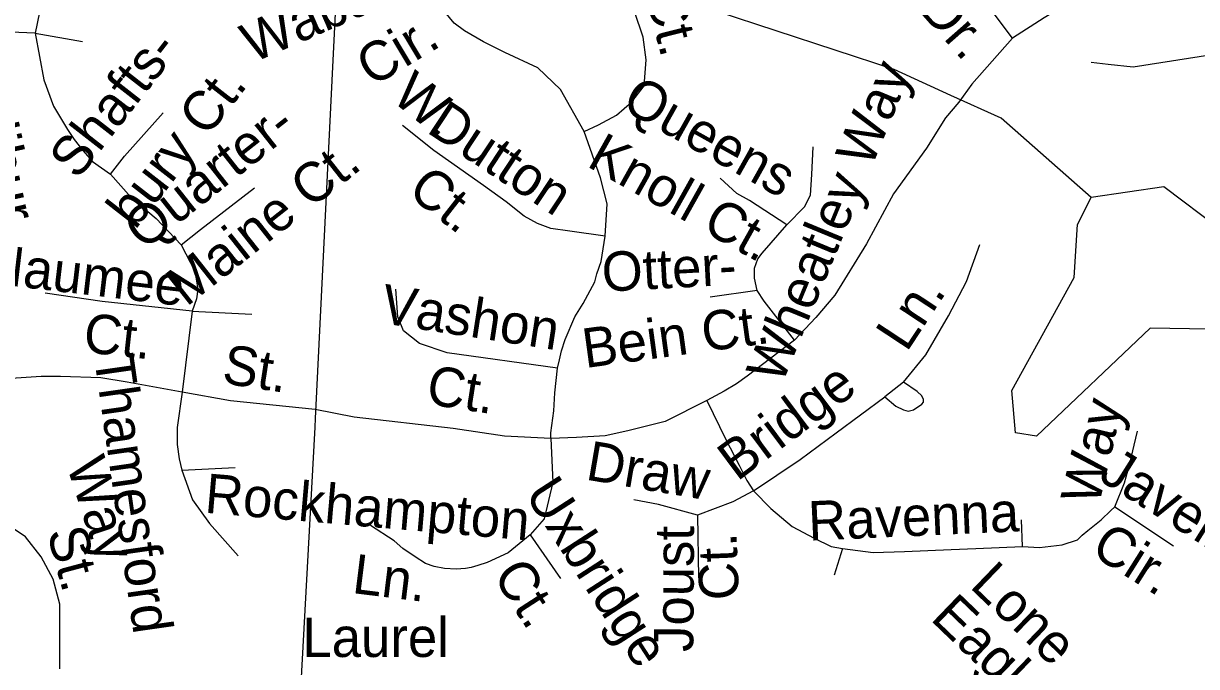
# Model space of a CAD drawing. Extents: x 2001466 to 2224147, y 644118 to 847247.
# Drawn here: x 2051476 to 2054303, y 734995 to 736545 of the extents above; entities that cross this region are included whole.
import ezdxf

# ---------------------------------------------------------------- set-up
doc = ezdxf.new("R2010")
doc.units = 0
for name, color, linetype in [('Exist Hydrographic Creek Single Shore', 7, 'Continuous'), ('Exist Hydrographic Pond Under 1500 Sq Ft', 7, 'Continuous'), ('Exist Road Non-System Type 51', 7, 'Continuous'), ('Exist Road Non-System Type 51 Label', 7, 'Continuous'), ('Exist Utilities Electrical Transmission Line', 7, 'Continuous')]:
    doc.layers.add(name, color=color, linetype=linetype)

msp = doc.modelspace()

# ---------------------------------------------------------------- linework, layer by layer
at = {"layer": 'Exist Hydrographic Creek Single Shore'}
for points in [[(2053710.9, 736371.9), (2053574.1, 736433.9), (2053148.2, 736573.8), (2053107.2, 736623.9), (2053081.1, 736749.1), (2052923, 736900), (2052864.2, 736989.7), (2052672, 737180.6), (2052427.7, 737310.8)], [(2054049.2, 736125.6), (2053832, 736317.1), (2053710.9, 736371.9)]]:
    msp.add_lwpolyline(points, dxfattribs=at)
at = {"layer": 'Exist Hydrographic Pond Under 1500 Sq Ft'}
for points in [[(2055174.1, 735859.9), (2054891.1, 735836.1), (2054824.1, 735870.3), (2054616.1, 735868), (2054591.1, 736019.4), (2054474, 735992.3), (2054374.2, 736000.9), (2054358.2, 736050.4), (2054224.1, 736151.6), (2054049.2, 736125.6)], [(2054442, 735569.7), (2054416, 735744), (2054333.2, 735808.1), (2054191.1, 735811), (2053917.1, 735550.9), (2053867.1, 735558.4), (2053858.1, 735660.3), (2054008.2, 735932.8), (2054016.2, 736060.7), (2054049.2, 736125.6)]]:
    msp.add_lwpolyline(points, dxfattribs=at)
at = {"layer": 'Exist Road Non-System Type 51'}
for p, q in [((2051504.7, 736521.9), (2051618.3, 736501.8)), ((2053244.1, 735901.3), (2053131.3, 735885.4)), ((2051882.8, 735851.4), (2051858.5, 735656.3)), ((2051882.8, 735851.4), (2052026.5, 735844.7)), ((2053597, 735680.6), (2053551.8, 735645.7)), ((2054106, 735380.6), (2054247.6, 735286.6)), ((2053100.7, 735360.4), (2053103, 735209.1)), ((2053883.2, 735284.3), (2053880.9, 735348.5)), ((2052696.9, 735312.7), (2052770.2, 735207.2)), ((2053450, 735279.7), (2053429.4, 735215.5))]:
    msp.add_line(p, q, dxfattribs=at)
for points in [[(2051695.1, 736886.2), (2051594.9, 736769.2), (2051564.9, 736709.1), (2051531.5, 736635.5), (2051514.8, 736572), (2051504.7, 736521.9)], [(2052827.5, 736285.1), (2052861.9, 736301.2), (2052905.5, 736324.1), (2052942.1, 736356.2), (2052971.9, 736395.2), (2052976.5, 736457.2), (2052969.6, 736512.2), (2052949, 736574.1), (2052921.5, 736642.9), (2052880.3, 736684.2), (2052827.5, 736727.8), (2052786.3, 736750.7), (2052756.5, 736759.9), (2052733.6, 736762.2), (2052706.1, 736759.9), (2052678.6, 736755.3)], [(2053859.2, 736509.5), (2053793.3, 736597.4), (2053746.3, 736633.8), (2053718, 736657.4), (2053694.5, 736669.9), (2053669.4, 736684.1), (2053634.8, 736698.2), (2053589.3, 736707.6), (2053534.4, 736718.6)], [(2054377.3, 736687.4), (2054251.7, 736679.6), (2054170.7, 736657.4), (2054116.2, 736640.4), (2054076, 736625.8), (2053990, 736590.8), (2053935.5, 736558.7), (2053859.2, 736509.5)], [(2052827.5, 736285.1), (2052770.2, 736386.1), (2052716, 736438.2), (2052636.2, 736475.5), (2052584.5, 736500.7), (2052539, 736527.4), (2052513.9, 736546.2), (2052491.9, 736572.9), (2052466.8, 736612.1)], [(2051504.7, 736521.9), (2051444.7, 736524.3), (2051395.5, 736523.1), (2051365.7, 736516.3), (2051332.5, 736500.2), (2051318.8, 736484.2), (2051310.8, 736472.7), (2051297, 736451), (2051298.2, 736242.5), (2051305, 736204.7), (2051331.4, 736169.2), (2051365.7, 736123.3), (2051386.3, 736091.3), (2051410.3, 736044.3)], [(2051504.7, 736521.9), (2051525.4, 736409.6), (2051548.8, 736346.1), (2051582.2, 736289.3), (2051598.9, 736265.9), (2051619, 736239.1), (2051642.3, 736212.4), (2051685.8, 736182.3)], [(2053859.2, 736509.5), (2053761.7, 736398.6), (2053729.9, 736355.7)], [(2054048.9, 736451.6), (2054090.4, 736447.2), (2054150.3, 736440.8), (2054350.3, 736471.6)], [(2053729.9, 736355.7), (2053698.2, 736317.6), (2053652.1, 736244.5), (2053572.7, 736134.9), (2053507.6, 736014.1), (2053431.4, 735890.2), (2053385.4, 735836.2), (2053334.6, 735782.2)], [(2051685.8, 736182.3), (2051720.1, 736225.7), (2051812.7, 736329.4)], [(2052878, 736032.9), (2052793.2, 736044.3), (2052747.3, 736051.2), (2052715.2, 736062.7), (2052683.2, 736081), (2052639.6, 736115.4), (2052584.6, 736154.4), (2052465.4, 736239.3), (2052389.8, 736298.9)], [(2052878, 736032.9), (2052882.6, 736110.8), (2052866.5, 736172.8), (2052827.5, 736285.1)], [(2053315.5, 736060.2), (2053358.4, 736103.1), (2053372.7, 736131.7), (2053375.9, 736181), (2053379, 736247.7)], [(2051685.8, 736182.3), (2051735.9, 736125.5), (2051796, 736075.3), (2051856.1, 736011.8)], [(2053315.5, 736060.2), (2053225.6, 736118.8), (2053195.6, 736135.5), (2053155.5, 736172.3)], [(2051856.1, 736011.8), (2051902.9, 736048.6), (2052033.2, 736148.9)], [(2053244.1, 735901.3), (2053237.7, 735931.5), (2053237.7, 735955.4), (2053245.7, 735977.6), (2053256.3, 735991.8), (2053315.5, 736060.2)], [(2052763.4, 735714.5), (2052768, 735734.4), (2052772.5, 735755.8), (2052781.7, 735783.3), (2052804.7, 735838), (2052825.3, 735870), (2052852.8, 735922.8), (2052858.2, 735941.6), (2052868.2, 735971.7), (2052878, 736032.9)], [(2051856.1, 736011.8), (2051889.5, 735948.3), (2051896.2, 735904.9), (2051892.9, 735881.5), (2051882.8, 735851.4)], [(2053597, 735680.6), (2053650.3, 735746.6), (2053705.3, 735840.7), (2053748.9, 735923.2), (2053781, 736012.7)], [(2051882.8, 735851.4), (2051665.7, 735874.8), (2051528.8, 735894.9)], [(2052763.4, 735714.5), (2052497.5, 735751.2), (2052431, 735774.2), (2052392.1, 735804), (2052378.3, 735838.4), (2052373.8, 735904.9)], [(2053334.6, 735782.2), (2053261.5, 735875.9), (2053244.1, 735901.3)], [(2053334.6, 735782.2), (2053219.9, 735695.3), (2053194.7, 735676.9), (2053164.9, 735658.6), (2053123.2, 735636.6)], [(2051858.5, 735656.3), (2051725.9, 735680.9), (2051662.4, 735691), (2051565.5, 735694.3), (2051518.8, 735694.3), (2051446.8, 735689.9), (2051383.8, 735683.8), (2051298.2, 735667.9), (2051192.6, 735635), (2051121.6, 735604.5), (2051039.2, 735563.6), (2050985.4, 735531.5), (2050896.4, 735478.2), (2050707.5, 735371.2), (2050622.2, 735330.3), (2050454.3, 735263), (2050323.6, 735204.6), (2050286, 735192)], [(2052747.3, 735544.8), (2052747.3, 735558.6), (2052754.2, 735611.3), (2052756.5, 735654.9), (2052763.4, 735714.5)], [(2053551.8, 735645.7), (2053578.1, 735622.8), (2053596.7, 735613.8), (2053607.8, 735611), (2053621.3, 735614.3), (2053641.2, 735627.7), (2053644.9, 735632.4), (2053644.9, 735638.8), (2053641.2, 735648.1), (2053630, 735658.3), (2053597, 735680.6)], [(2051858.5, 735656.3), (2051846.6, 735571.4), (2051846.6, 735530.1), (2051851.2, 735495.7), (2051858.1, 735468.2)], [(2052179.4, 735615), (2051975.4, 735635.6), (2051858.5, 735656.3)], [(2053123.2, 735636.6), (2053022.6, 735585.8), (2052933, 735563.2), (2052878, 735551.7), (2052809.2, 735547.1), (2052747.3, 735544.8)], [(2053123.2, 735636.6), (2053169, 735542.5), (2053201.1, 735480.6), (2053219.5, 735443.9), (2053235.5, 735418.7)], [(2053235.5, 735418.7), (2053347.8, 735494.4), (2053434.9, 735558.6), (2053551.8, 735645.7)], [(2052747.3, 735544.8), (2052635.5, 735550.8), (2052511.7, 735569.1), (2052273.4, 735596.7), (2052179.4, 735615)], [(2053883.2, 735284.3), (2053924.4, 735282), (2053979.5, 735288.9), (2054016.1, 735300.3), (2054027.6, 735311.8), (2054041.3, 735323.3), (2054073.4, 735348.5), (2054096.8, 735371.4), (2054106, 735380.6), (2054129.2, 735438.4), (2054141.8, 735481.8), (2054161.1, 735562.8)], [(2052747.3, 735544.8), (2052751.9, 735439.3), (2052731.3, 735351.7), (2052696.9, 735312.7)], [(2051858.1, 735468.2), (2051986.4, 735475.1)], [(2051858.1, 735468.2), (2051883.3, 735397.1), (2051924.5, 735339.8), (2051993.3, 735261.8)], [(2053235.5, 735418.7), (2053185.5, 735392.5), (2053100.7, 735360.4)], [(2053235.5, 735418.7), (2053277.2, 735376.5), (2053328.6, 735332.5), (2053381.3, 735304.9), (2053422.5, 735284.3), (2053450, 735279.7)], [(2053100.7, 735360.4), (2053006.8, 735385.7), (2052947.2, 735397.1)], [(2051563.6, 734990), (2051563.6, 735145.7), (2051547.7, 735206.1), (2051519.1, 735260.1), (2051481, 735307.7), (2051449.2, 735330)], [(2052696.9, 735312.7), (2052644.2, 735269.2), (2052593.8, 735246.2), (2052571.3, 735238.9), (2052555.3, 735234.3), (2052541.5, 735232), (2052518.6, 735229.7), (2052491.1, 735232), (2052465.9, 735236.6), (2052445.3, 735243.5), (2052420, 735259.5), (2052390.3, 735280.2), (2052369.6, 735298.5), (2052312.3, 735335.2)], [(2053450, 735279.7), (2053523.4, 735270.5), (2053599, 735272.8), (2053711.8, 735277.4), (2053771.3, 735279.7), (2053883.2, 735284.3)]]:
    msp.add_lwpolyline(points, dxfattribs=at)
at = {"layer": 'Exist Utilities Electrical Transmission Line'}
for points in [[(2052180.4, 735593.5), (2052220.4, 736407.8), (2052248.4, 736973.7)], [(2052072.4, 733527.1), (2052128.4, 734645.6), (2052179.3, 735572.6), (2052180.4, 735593.5)]]:
    msp.add_lwpolyline(points, dxfattribs=at)

# ---------------------------------------------------------------- texts
at = {"layer": 'Exist Road Non-System Type 51 Label'}
for s, rotation, p in [('Wabash', 23.4487, (2052028.3, 736449)), ('Ct.', 284.1276, (2052974.8, 736616.8)), ('Dr.', 311.3297, (2053631, 736578)), ('Excalibur', 282.3065, (2051305.7, 736571.4)), ('Cir.', 30.8416, (2052316.2, 736391)), ('Shafts-', 52.0976, (2051606.6, 736165.9)), ('Wheatley Way', 67.5655, (2053303.3, 735672.3)), ('W. ', 321.203, (2052359.7, 736361.8)), ('bury Ct.', 52.0976, (2051745.3, 736045.9)), ('Queens', 330.7554, (2052914, 736340.3)), ('Dutton', 326.6063, (2052444.8, 736284.6)), ('Quarter-', 38.3021, (2051766.6, 735996.3)), ('Knoll Ct.', 330.7554, (2052830.8, 736202.4)), ('Maine Ct.', 38.3021, (2051868.8, 735860.7)), ('Ct.', 322.0293, (2052398.4, 736134.5)), ('Naumee', 353.2224, (2051381.3, 735920.7)), ('Otter-', 3.0929, (2052872.3, 735898.5)), ('Vashon', 351.1738, (2052333.4, 735823.8)), ('Ln.', 56.611, (2053604.3, 735750.9)), ('Ct.', 353.7198, (2051618, 735753.5)), ('Bein Ct.', 7.7687, (2052829.8, 735714.5)), ('Thamesford', 278.1293, (2051646.2, 735741.3)), (' St.', 351.1695, (2051917.2, 735684.2)), ('Ct.', 351.1738, (2052443.9, 735628.7)), ('Bridge', 36.7308, (2053195.8, 735440.1)), ('Way', 76.5957, (2054067.1, 735380.6)), ('Draw', 350.2809, (2052828.6, 735446.3)), ('Way', 287.9823, (2051579.1, 735482.1)), ('Javelin', 327.8173, (2054063.4, 735447.4)), ('Rockhampton', 355.0962, (2051911, 735366.2)), ('Uxbridge', 302.854, (2052682.2, 735411.9)), ('Ravenna', 2.5725, (2053369.1, 735298.5)), ('St.', 284.9159, (2051532.6, 735319.7)), ('Joust', 89.6224, (2053090.2, 735030.3)), ('Cir.', 327.8173, (2054044.3, 735267.9)), ('Ct.', 92.2923, (2053200.7, 735156.9)), ('Ln.', 352.9403, (2052266, 735172.8)), ('Ct.', 302.854, (2052605.4, 735215.4)), ('Lone', 316.1481, (2053754, 735187.3)), ('Eagle', 316.1481, (2053659.2, 735109.1))]:
    msp.add_text(s, height=95, rotation=rotation, dxfattribs=at).set_placement(p)
msp.add_text('Laurel', height=95, dxfattribs=at).set_placement((2052148.5, 735018.4))

doc.saveas('drawing.dxf')
